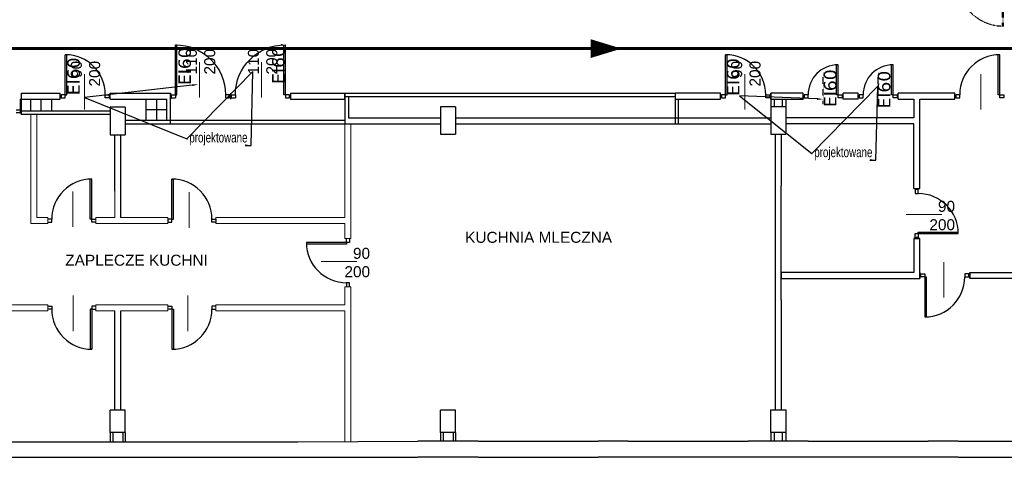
# Model space of a CAD drawing. Header units: millimetres. Extents: x 126553 to 403692, y -95821 to 38049.
# Tile 754 of 758: x 387309 to 389278, y 21178 to 22052. Entities that reach past the tile are written whole.
import ezdxf
from ezdxf import colors
from ezdxf.entities.mleader import LeaderData, LeaderLine
from ezdxf.math import Vec2, Vec3

# ---------------------------------------------------------------- set-up
doc = ezdxf.new("R2010")
doc.units = ezdxf.units.MM
doc.linetypes.add('KRESKOWA-SREDNIA', pattern=[0.2, 0.12, -0.08])
for name, color, linetype, lineweight in [('11_nowe sciany', 40, 'Continuous', 9), ('_(06 GRUBA)', 7, 'Continuous', 40), ('Elementy dorysowane 2017', 1, 'Continuous', 13), ('ewakaucja', 3, 'Continuous', 50), ('opisy', 7, 'Continuous', 18), ('Opisy 2017', 7, 'Continuous', 13)]:
    doc.layers.add(name, color=color, linetype=linetype, lineweight=lineweight)
doc.layers.add('11_sciana nosna', color=30, linetype='Continuous')
doc.layers.add('11_widok i dodatki', color=7, linetype='Continuous')
doc.styles.add('ROMANS', font='romans.shx', dxfattribs={"width": 0.7})

msp = doc.modelspace()

# ---------------------------------------------------------------- linework, layer by layer
at = {"layer": '11_nowe sciany', "color": 7}
for points in [[(387331.5086, 21863.13426), (387331.5086, 21644.61006), (387365.5086, 21644.61006), (387365.5086, 21656.61006), (387343.5086, 21656.61006), (387343.5086, 21863.13426)], [(387701.5086, 21644.61006), (387959.5086, 21644.61006), (387959.5086, 21614.61006), (387971.5086, 21614.61006), (387971.5086, 21844.1269)], [(387701.5086, 21644.61006), (387701.5086, 21656.61006), (387959.5086, 21656.61006), (387959.5086, 21844.1269)], [(387499.5086, 21709.61006), (387499.5086, 21656.61006), (387461.5086, 21656.61006), (387461.5086, 21644.61006), (387605.5086, 21644.61006), (387605.5086, 21644.61006)], [(387605.5086, 21644.61006), (387605.5086, 21656.61006), (387510.74489, 21656.61006), (387510.74489, 21656.61006)], [(387701.5086, 21470.61006), (387701.5086, 21482.61006), (387959.5086, 21482.61006), (387959.5086, 21518.61006), (387971.5086, 21518.61006), (387971.5086, 21209.15373)], [(387212.5086, 21482.61006), (387365.5086, 21482.61006), (387365.5086, 21470.61006), (387212.5086, 21470.61006)], [(387499.5086, 21470.61006), (387461.5086, 21470.61006), (387461.5086, 21482.61006), (387605.5086, 21482.61006), (387605.5086, 21470.61006), (387511.5086, 21470.61006)], [(387701.5086, 21470.61006), (387959.5086, 21470.61006), (387959.5086, 21209.15373)]]:
    msp.add_lwpolyline(points, dxfattribs=at)
at = {"layer": '11_sciana nosna', "color": 7}
for p, q in [((387310.5086, 21893.1269), (387310.5086, 21870.1269)), ((387310.5086, 21893.1269), (387390.5086, 21893.1269)), ((387312.5086, 21905.1269), (387390.5086, 21905.1269)), ((387603.5086, 21851.1269), (387603.5086, 21893.1269)), ((387610.5086, 21844.1269), (387610.5086, 21905.1269)), ((387959.5086, 21905.1269), (387959.5086, 21844.1269)), ((387959.5086, 21905.1269), (388619.5086, 21905.1269)), ((388619.5086, 21898.1269), (387959.5086, 21898.1269)), ((387959.5086, 21892.11006), (387959.5086, 21877.11006)), ((387966.5086, 21898.1269), (387966.5086, 21856.1269)), ((388710.5086, 21905.1269), (388619.5086, 21905.1269)), ((388619.5086, 21905.1269), (388619.5086, 21844.1269)), ((388619.5086, 21893.20036), (388710.5086, 21893.20036)), ((388626.5086, 21844.1269), (388626.5086, 21893.20036)), ((388875.27426, 21905.1269), (388810.5086, 21905.1269)), ((388810.5086, 21905.1269), (388810.5086, 21878.1269)), ((388810.5086, 21893.20036), (388875.27426, 21893.20036)), ((388817.5086, 21893.20036), (388817.5086, 21878.1269)), ((388833.5086, 21893.20036), (388833.5086, 21878.1269)), ((388840.5086, 21893.20036), (388840.5086, 21878.1269)), ((389065.27426, 21893.20036), (389096.5086, 21893.20036)), ((389096.5086, 21893.20036), (389096.5086, 21856.1269)), ((387310.5086, 21870.1269), (387490.5086, 21870.1269)), ((387490.5086, 21877.11006), (387490.5086, 21822.11006)), ((387520.5086, 21877.11006), (387490.5086, 21877.11006)), ((387490.5086, 21877.11006), (387490.5086, 21822.11006)), ((387520.5086, 21877.11006), (387520.5086, 21822.11006)), ((387520.5086, 21877.11006), (387520.5086, 21822.11006)), ((388150.5086, 21878.1269), (388150.5086, 21823.1269)), ((388180.5086, 21878.1269), (388150.5086, 21878.1269)), ((388180.5086, 21878.1269), (388180.5086, 21823.1269)), ((388810.5086, 21878.1269), (388810.5086, 21823.1269)), ((388840.5086, 21878.1269), (388810.5086, 21878.1269)), ((388840.5086, 21878.1269), (388840.5086, 21823.1269)), ((387312.5086, 21863.13639), (387490.5086, 21863.1269)), ((387520.5086, 21851.1269), (387603.5086, 21851.1269)), ((387966.5086, 21856.1269), (388150.5086, 21856.1269)), ((388180.5086, 21856.1269), (388810.5086, 21856.1269)), ((389096.5086, 21856.1269), (388840.5086, 21856.1269)), ((387520.5086, 21844.1269), (387610.5086, 21844.1269)), ((387959.5086, 21844.1269), (388150.5086, 21844.1269)), ((388180.5086, 21844.1269), (388810.5086, 21844.1269)), ((389031.5086, 21844.1269), (388840.5086, 21844.1269)), ((387490.5086, 21822.11006), (387520.5086, 21822.11006)), ((387490.5086, 21822.11006), (387520.5086, 21822.11006)), ((387499.5086, 21709.61006), (387499.5086, 21822.11006)), ((387499.5086, 21709.61006), (387499.5086, 21822.11006)), ((387511.5086, 21709.61006), (387511.5086, 21822.11006)), ((387511.5086, 21656.61006), (387511.5086, 21822.11006)), ((388150.5086, 21823.1269), (388180.5086, 21823.1269)), ((388810.5086, 21823.1269), (388840.5086, 21823.1269)), ((388819.5086, 21823.1269), (388819.5086, 21631.6974)), ((388831.5086, 21823.1269), (388831.5086, 21720.1974)), ((388831.5086, 21492.1974), (388831.5086, 21720.1974)), ((388819.5086, 21631.18908), (388819.5086, 21272.14804)), ((388831.5086, 21492.1974), (388831.5086, 21272.14804)), ((387499.5086, 21272.11006), (387499.5086, 21470.61006)), ((387511.5086, 21272.11006), (387511.5086, 21470.61006)), ((387490.5086, 21227.11006), (387490.5086, 21272.11006)), ((387520.5086, 21272.11006), (387490.5086, 21272.11006)), ((387490.5086, 21227.11006), (387490.5086, 21272.11006)), ((387520.5086, 21272.11006), (387490.5086, 21272.11006)), ((387520.5086, 21227.11006), (387520.5086, 21272.11006)), ((387520.5086, 21227.11006), (387520.5086, 21272.11006)), ((388150.5086, 21227.11006), (388150.5086, 21272.11006)), ((388180.5086, 21272.11006), (388150.5086, 21272.11006)), ((388180.5086, 21227.11006), (388180.5086, 21272.11006)), ((387520.5086, 21227.11006), (387490.5086, 21227.11006)), ((388150.5086, 21227.11006), (388150.5086, 21209.6974)), ((388180.5086, 21227.11006), (388150.5086, 21227.11006)), ((388155.5086, 21227.11006), (388155.5086, 21209.6974)), ((388175.5086, 21227.11006), (388175.5086, 21209.6974)), ((388180.5086, 21227.11006), (388180.5086, 21209.6974)), ((388810.5086, 21227.1974), (388810.5086, 21209.6974)), ((388817.5086, 21227.1974), (388817.5086, 21209.6974)), ((388833.5086, 21227.1974), (388833.5086, 21209.6974)), ((388840.5086, 21227.1974), (388840.5086, 21209.6974)), ((387445.5086, 21208.61006), (387565.5086, 21208.61006)), ((387805.5086, 21208.61006), (387865.5086, 21208.61006)), ((388225.5086, 21209.6974), (388105.5086, 21209.6974)), ((388525.5086, 21209.6974), (388465.5086, 21209.6974)), ((388885.5086, 21209.6974), (388765.5086, 21209.6974)), ((389185.5086, 21209.6974), (389125.5086, 21209.6974)), ((387445.5086, 21177.61006), (387565.5086, 21177.61006)), ((387805.74648, 21177.61006), (387865.5086, 21177.61006)), ((388225.5086, 21177.6974), (388105.5086, 21177.6974)), ((388525.5086, 21177.6974), (388465.5086, 21177.6974)), ((388885.5086, 21177.6974), (388765.5086, 21177.6974)), ((389185.5086, 21177.6974), (389125.5086, 21177.6974))]:
    msp.add_line(p, q, dxfattribs=at)
for points in [[(387312.5086, 21905.13639), (387312.5086, 21863.13639), (387324.5086, 21863.13639)], [(387490.5086, 21905.1269), (387610.5086, 21905.1269)], [(387490.5086, 21893.11742), (387603.5086, 21893.11742)], [(387610.5086, 21905.1269), (387610.5086, 21893.1269)], [(387850.5086, 21905.1269), (387850.5086, 21893.1269)], [(387850.5086, 21905.1269), (387959.5086, 21905.1269)], [(387850.5086, 21893.1269), (387959.5086, 21893.1269)], [(387959.5086, 21893.3218), (387959.5086, 21905.1269)], [(388985.27426, 21905.1269), (388955.27426, 21905.1269)], [(388985.27426, 21893.20036), (388955.27426, 21893.20036)], [(389108.5086, 21714.78244), (389108.5086, 21893.11742), (389178.5086, 21893.11742), (389178.5086, 21905.11742), (389065.27426, 21905.1269)], [(387603.5086, 21851.1269), (387959.5086, 21851.1269)], [(387610.5086, 21844.1269), (387959.5086, 21844.1269)], [(389096.5086, 21714.78244), (389096.5086, 21844.1269), (389031.5086, 21844.1269)], [(389479.5086, 21535.1974), (389208.5086, 21535.1974), (389208.5086, 21547.1974), (389321.52905, 21547.1974), (389321.52905, 21614.78244), (389333.52905, 21614.78244), (389333.52905, 21547.1974), (389479.5086, 21547.1974)], [(388810.5086, 21272.1974), (388840.5086, 21272.1974), (388840.5086, 21227.1974), (388810.5086, 21227.1974), (388810.5086, 21272.1974)], [(387205.5086, 21208.61006), (387445.5086, 21208.61006)], [(387565.5086, 21208.61006), (387805.5086, 21208.61006)], [(387865.5086, 21208.61006), (388105.5086, 21209.6974)], [(388225.5086, 21209.6974), (388465.5086, 21209.6974)], [(388525.5086, 21209.6974), (388765.5086, 21209.6974)], [(388885.5086, 21209.6974), (389125.5086, 21209.6974)], [(389185.5086, 21209.6974), (389425.5086, 21209.6974)], [(387205.5086, 21177.61006), (387445.5086, 21177.61006)], [(387565.5086, 21177.61006), (387805.74648, 21177.61006)], [(387865.5086, 21177.61006), (388105.5086, 21177.6974)], [(388225.5086, 21177.6974), (388465.5086, 21177.6974)], [(388765.5086, 21177.6974), (388525.5086, 21177.6974)], [(389125.5086, 21177.6974), (388885.5086, 21177.6974)], [(389185.5086, 21177.6974), (389425.5086, 21177.6974)]]:
    msp.add_lwpolyline(points, dxfattribs=at)
msp.add_lwpolyline([(389108.5086, 21614.78244), (389096.5086, 21614.78244), (389096.5086, 21547.1974), (388831.5086, 21547.1974), (388831.5086, 21535.1974), (389108.5086, 21535.18792)], close=True, dxfattribs=at)
at = {"layer": '11_widok i dodatki', "color": 7}
for p, q in [((387620.5086, 22002.1269), (387623.5086, 22002.1269)), ((387623.5086, 21902.1269), (387623.5086, 22002.1269)), ((387834.89577, 22002.1269), (387831.89577, 22002.1269)), ((387837.5086, 21902.1269), (387837.5086, 22002.1269)), ((387400.5086, 21902.25655), (387400.5086, 21982.25655)), ((388720.5086, 21902.25655), (388720.5086, 21982.25655)), ((389268.5086, 21902.25655), (389268.5086, 21982.25655)), ((388945.27426, 21902.16363), (388945.27426, 21962.16363)), ((389055.27426, 21902.16363), (389055.27426, 21962.16363)), ((387331.5086, 21870.1269), (387331.5086, 21893.1269)), ((387352.5086, 21870.1269), (387352.5086, 21893.1269)), ((387373.5086, 21870.1269), (387373.5086, 21893.1269)), ((387392.5086, 21902.25655), (387392.5086, 21896.25655)), ((387400.5086, 21902.25655), (387392.5086, 21902.25655)), ((387392.5086, 21896.25655), (387400.5086, 21896.25655)), ((387400.5086, 21896.25655), (387400.5086, 21902.25655)), ((387480.5086, 21896.25655), (387480.5086, 21902.25655)), ((387480.5086, 21902.25655), (387488.5086, 21902.25655)), ((387488.5086, 21896.25655), (387480.5086, 21896.25655)), ((387488.5086, 21902.25655), (387488.5086, 21896.25655)), ((387488.5086, 21902.09953), (387488.5086, 21896.09953)), ((387561.5086, 21893.1269), (387561.5086, 21851.1269)), ((387582.5086, 21893.1269), (387582.5086, 21851.1269)), ((387612.5086, 21896.1269), (387612.5086, 21902.1269)), ((387612.5086, 21902.1269), (387620.5086, 21902.1269)), ((387612.5086, 21896.1269), (387620.5086, 21896.1269)), ((387620.5086, 21902.1269), (387623.5086, 21902.1269)), ((387620.5086, 21902.1269), (387620.5086, 21896.1269)), ((387728.5086, 21902.1269), (387720.5086, 21902.1269)), ((387720.5086, 21902.1269), (387720.5086, 21896.1269)), ((387720.5086, 21896.1269), (387728.5086, 21896.1269)), ((387728.5086, 21896.1269), (387728.5086, 21902.1269)), ((387732.5086, 21896.1269), (387732.5086, 21902.1269)), ((387732.5086, 21902.1269), (387740.5086, 21902.1269)), ((387732.5086, 21896.1269), (387740.5086, 21896.1269)), ((387740.5086, 21902.1269), (387740.5086, 21896.1269)), ((387840.5086, 21902.1269), (387837.5086, 21902.1269)), ((387848.5086, 21902.1269), (387840.5086, 21902.1269)), ((387840.5086, 21902.1269), (387840.5086, 21896.1269)), ((387840.5086, 21896.1269), (387848.5086, 21896.1269)), ((387848.5086, 21896.1269), (387848.5086, 21902.1269)), ((388712.5086, 21902.25655), (388712.5086, 21896.25655)), ((388720.5086, 21902.25655), (388712.5086, 21902.25655)), ((388712.5086, 21896.25655), (388720.5086, 21896.25655)), ((388720.5086, 21896.25655), (388720.5086, 21902.25655)), ((388800.5086, 21896.25655), (388800.5086, 21902.25655)), ((388800.5086, 21902.25655), (388808.5086, 21902.25655)), ((388808.5086, 21896.25655), (388800.5086, 21896.25655)), ((388808.5086, 21902.25655), (388808.5086, 21896.25655)), ((388808.5086, 21902.09953), (388808.5086, 21896.09953)), ((388877.27426, 21902.16363), (388877.27426, 21896.16363)), ((388885.27426, 21902.16363), (388877.27426, 21902.16363)), ((388877.27426, 21896.16363), (388885.27426, 21896.16363)), ((388885.27426, 21896.16363), (388885.27426, 21902.16363)), ((388945.27426, 21896.16363), (388945.27426, 21902.16363)), ((388945.27426, 21902.16363), (388953.27426, 21902.16363)), ((388953.27426, 21896.16363), (388945.27426, 21896.16363)), ((388953.27426, 21902.16363), (388953.27426, 21896.16363)), ((388987.27426, 21902.16363), (388987.27426, 21896.16363)), ((388995.27426, 21902.16363), (388987.27426, 21902.16363)), ((388987.27426, 21896.16363), (388995.27426, 21896.16363)), ((388995.27426, 21896.16363), (388995.27426, 21902.16363)), ((389055.27426, 21896.16363), (389055.27426, 21902.16363)), ((389055.27426, 21902.16363), (389063.27426, 21902.16363)), ((389063.27426, 21896.16363), (389055.27426, 21896.16363)), ((389063.27426, 21902.16363), (389063.27426, 21896.16363)), ((389180.5086, 21902.25655), (389180.5086, 21896.25655)), ((389188.5086, 21902.25655), (389180.5086, 21902.25655)), ((389180.5086, 21902.09953), (389180.5086, 21896.09953)), ((389180.5086, 21896.25655), (389188.5086, 21896.25655)), ((389188.5086, 21896.25655), (389188.5086, 21902.25655)), ((389268.5086, 21896.25655), (389268.5086, 21902.25655)), ((389268.5086, 21902.25655), (389276.5086, 21902.25655)), ((389276.5086, 21896.25655), (389268.5086, 21896.25655)), ((389276.5086, 21902.25655), (389276.5086, 21896.25655)), ((387302.5086, 21872.26603), (387310.5086, 21872.26603)), ((387310.5086, 21866.26603), (387302.5086, 21866.26603)), ((387310.5086, 21872.22949), (387310.5086, 21866.22949)), ((387603.5086, 21872.1269), (387561.5086, 21872.1269)), ((387453.5086, 21653.61006), (387453.5086, 21733.61006)), ((387613.5086, 21653.61006), (387613.5086, 21733.61006)), ((389105.5086, 21712.78244), (389099.5086, 21712.78244)), ((389099.5086, 21712.78244), (389099.5086, 21704.78244)), ((389105.5086, 21704.78244), (389105.5086, 21712.78244)), ((389099.5086, 21704.78244), (389105.5086, 21704.78244)), ((387373.5086, 21653.61006), (387365.5086, 21653.61006)), ((387373.5086, 21647.61006), (387373.5086, 21653.61006)), ((387453.5086, 21647.61006), (387453.5086, 21653.61006)), ((387453.5086, 21653.61006), (387461.5086, 21653.61006)), ((387613.5086, 21653.61006), (387605.5086, 21653.61006)), ((387605.5086, 21653.61006), (387605.5086, 21647.61006)), ((387605.5086, 21653.45304), (387605.5086, 21647.45304)), ((387613.5086, 21647.61006), (387613.5086, 21653.61006)), ((387693.5086, 21647.61006), (387693.5086, 21653.61006)), ((387693.5086, 21653.61006), (387701.5086, 21653.61006)), ((387701.5086, 21653.61006), (387701.5086, 21647.61006)), ((387365.5086, 21647.61006), (387373.5086, 21647.61006)), ((387461.5086, 21647.61006), (387453.5086, 21647.61006)), ((387605.5086, 21647.61006), (387613.5086, 21647.61006)), ((387701.5086, 21647.61006), (387693.5086, 21647.61006)), ((387962.5086, 21606.61006), (387962.5086, 21614.61006)), ((387968.5086, 21614.61006), (387968.5086, 21606.61006)), ((389099.5086, 21616.78244), (389099.5086, 21624.78244)), ((389099.5086, 21624.78244), (389105.5086, 21624.78244)), ((389105.5086, 21616.78244), (389099.5086, 21616.78244)), ((389105.5086, 21624.78244), (389185.5086, 21624.78244)), ((389105.5086, 21624.78244), (389105.5086, 21616.78244)), ((387962.5086, 21606.61006), (387882.5086, 21606.61006)), ((387968.5086, 21606.61006), (387962.5086, 21606.61006)), ((389110.5086, 21538.05827), (389110.5086, 21544.05827)), ((389110.5086, 21544.05827), (389118.5086, 21544.05827)), ((389118.5086, 21538.05827), (389110.5086, 21538.05827)), ((389118.5086, 21544.05827), (389118.5086, 21538.05827)), ((389118.5086, 21538.05827), (389118.5086, 21458.05827)), ((389206.5086, 21544.05827), (389198.5086, 21544.05827)), ((389198.5086, 21544.05827), (389198.5086, 21538.05827)), ((389198.5086, 21538.05827), (389206.5086, 21538.05827)), ((389206.5086, 21538.21529), (389206.5086, 21544.21529)), ((389206.5086, 21538.05827), (389206.5086, 21544.05827)), ((387968.5086, 21526.61006), (387962.5086, 21526.61006)), ((387962.5086, 21526.61006), (387962.5086, 21518.61006)), ((387968.5086, 21518.61006), (387968.5086, 21526.61006)), ((387365.5086, 21479.61006), (387373.5086, 21479.61006)), ((387373.5086, 21473.61006), (387365.5086, 21473.61006)), ((387373.5086, 21479.61006), (387373.5086, 21473.61006)), ((387461.5086, 21479.61006), (387453.5086, 21479.61006)), ((387453.5086, 21479.61006), (387453.5086, 21473.61006)), ((387453.5086, 21473.61006), (387453.5086, 21393.61006)), ((387453.5086, 21473.61006), (387461.5086, 21473.61006)), ((387605.5086, 21479.61006), (387613.5086, 21479.61006)), ((387613.5086, 21473.61006), (387605.5086, 21473.61006)), ((387613.5086, 21479.61006), (387613.5086, 21473.61006)), ((387613.5086, 21473.61006), (387613.5086, 21393.61006)), ((387701.5086, 21479.61006), (387693.5086, 21479.61006)), ((387693.5086, 21479.61006), (387693.5086, 21473.61006)), ((387693.5086, 21473.61006), (387701.5086, 21473.61006)), ((387490.5086, 21227.11006), (387490.5086, 21208.61006)), ((387495.5086, 21227.11006), (387495.5086, 21208.61006)), ((387515.5086, 21227.11006), (387515.5086, 21208.61006)), ((387520.5086, 21227.11006), (387520.5086, 21208.61006))]:
    msp.add_line(p, q, dxfattribs=at)
at = {"layer": '11_widok i dodatki', "color": 7, "extrusion": (0, 0, -1)}
for p, q in [((387620.5086, 21902.1269), (387620.5086, 22002.1269)), ((387840.5086, 21902.1269), (387840.5086, 22002.1269)), ((387403.5086, 21902.25655), (387403.5086, 21982.25655)), ((388720.5086, 21982.25655), (388723.5086, 21982.25655)), ((388723.5086, 21902.25655), (388723.5086, 21982.25655)), ((389268.5086, 21982.25655), (389265.5086, 21982.25655)), ((389265.5086, 21902.25655), (389265.5086, 21982.25655)), ((388942.27426, 21902.16363), (388942.27426, 21962.16363)), ((389052.27426, 21902.16363), (389052.27426, 21962.16363)), ((387400.5086, 21902.25655), (387403.5086, 21902.25655)), ((388720.5086, 21902.25655), (388723.5086, 21902.25655)), ((388945.27426, 21902.16363), (388942.27426, 21902.16363)), ((389055.27426, 21902.16363), (389052.27426, 21902.16363)), ((389268.5086, 21902.25655), (389265.5086, 21902.25655)), ((387450.5086, 21653.61006), (387450.5086, 21733.61006)), ((387616.5086, 21653.61006), (387616.5086, 21733.61006)), ((387453.5086, 21653.61006), (387450.5086, 21653.61006)), ((387613.5086, 21653.61006), (387616.5086, 21653.61006)), ((389105.5086, 21624.78244), (389105.5086, 21627.78244)), ((389105.5086, 21627.78244), (389185.5086, 21627.78244)), ((387882.5086, 21606.61006), (387882.5086, 21603.61006)), ((387962.5086, 21603.61006), (387882.5086, 21603.61006)), ((387962.5086, 21606.61006), (387962.5086, 21603.61006)), ((389118.5086, 21538.05827), (389121.5086, 21538.05827)), ((389121.5086, 21538.05827), (389121.5086, 21458.05827)), ((387453.5086, 21473.61006), (387450.5086, 21473.61006)), ((387450.5086, 21473.61006), (387450.5086, 21393.61006)), ((387613.5086, 21473.61006), (387616.5086, 21473.61006)), ((387616.5086, 21473.61006), (387616.5086, 21393.61006)), ((389118.5086, 21458.05827), (389121.5086, 21458.05827))]:
    msp.add_line(p, q, dxfattribs=at)
at = {"layer": '11_widok i dodatki', "color": 7, "linetype": 'KRESKOWA-SREDNIA'}
for p, q in [((388915.27426, 21883.421), (388915.27426, 21946.82761)), ((389025.27426, 21883.421), (389025.27426, 21946.82761))]:
    msp.add_line(p, q, dxfattribs=at)
at = {"layer": '11_widok i dodatki', "color": 251, "extrusion": (0, 0, -1)}
for p, q in [((387453.5086, 21733.61006), (387450.5086, 21733.61006)), ((387613.5086, 21733.61006), (387616.5086, 21733.61006)), ((387453.5086, 21393.61006), (387450.5086, 21393.61006)), ((387613.5086, 21393.61006), (387616.5086, 21393.61006))]:
    msp.add_line(p, q, dxfattribs=at)
at = {"layer": '11_widok i dodatki', "color": 7, "linetype": 'KRESKOWA-SREDNIA'}
for points in [[(389275.5086, 22129.187), (389273.1086, 22129.187), (389273.1086, 22038.787)], [(389275.5086, 22038.787), (389273.1086, 22038.787)]]:
    msp.add_lwpolyline(points, dxfattribs=at)
at = {"layer": '11_widok i dodatki', "color": 7, "linetype": 'KRESKOWA-SREDNIA', "extrusion": (0, 0, -1)}
msp.add_lwpolyline([(-389275.5086, 22129.187), (-389275.5086, 22038.787)], dxfattribs=at)
at = {"layer": '11_widok i dodatki', "color": 7}
for points in [[(387390.5086, 21893.1269), (387390.5086, 21905.1269)], [(387490.5086, 21893.11742), (387490.5086, 21905.1269)], [(387730.5086, 21905.1269), (387730.5086, 21893.1269)], [(387730.5086, 21905.1269), (387730.5086, 21893.1269)], [(388710.5086, 21893.1269), (388710.5086, 21905.1269)], [(388810.5086, 21893.11742), (388810.5086, 21905.1269)], [(388875.27426, 21893.20036), (388875.27426, 21905.1269)], [(388955.27426, 21893.20036), (388955.27426, 21905.1269)], [(388985.27426, 21893.20036), (388985.27426, 21905.1269)], [(389065.27426, 21893.20036), (389065.27426, 21905.1269)], [(389178.5086, 21893.11742), (389178.5086, 21905.1269)], [(387312.5086, 21863.09984), (387312.5086, 21875.09984)], [(389096.5086, 21714.78244), (389108.5086, 21714.78244)], [(389096.5086, 21614.78244), (389108.5086, 21614.78244)], [(389108.5086, 21547.18792), (389108.5086, 21535.18792)], [(389208.5086, 21547.1974), (389208.5086, 21535.18792)]]:
    msp.add_lwpolyline(points, dxfattribs=at)
at = {"layer": '11_widok i dodatki', "color": 7, "linetype": 'KRESKOWA-SREDNIA', "extrusion": (0, 0, -1)}
msp.add_arc((-389275.5086, 22129.187), 90.4, 270, 0, dxfattribs=at)
at = {"layer": '11_widok i dodatki', "color": 7, "extrusion": (0, 0, -1)}
for centre, start, end in [((-387620.5086, 21902.1269), 90, 180), ((-387840.5086, 21902.1269), 0, 90)]:
    msp.add_arc(centre, 100, start, end, dxfattribs=at)
at = {"layer": '11_widok i dodatki', "color": 7}
for centre, radius, start, end in [((387400.5086, 21902.25655), 80, 0, 90), ((388720.5086, 21902.25655), 80, 0, 90), ((389268.5086, 21902.25655), 80, 90, 180), ((388945.27426, 21902.16363), 60, 90, 180), ((389055.27426, 21902.16363), 60, 90, 180), ((387453.5086, 21653.61006), 80, 90, 180), ((387613.5086, 21653.61006), 80, 0, 90), ((389105.5086, 21624.78244), 80, 0, 90), ((387962.5086, 21606.61006), 80, 180, 270), ((389118.5086, 21538.05827), 80, 270, 0), ((387453.5086, 21473.61006), 80, 180, 270), ((387613.5086, 21473.61006), 80, 270, 0)]:
    msp.add_arc(centre, radius, start, end, dxfattribs=at)
at = {"layer": 'Elementy dorysowane 2017', "color": 7}
for points in [[(387668.6717, 21896.39745), (387668.6717, 21967.44553)], [(387792.69581, 21896.39745), (387792.69581, 21967.44553)], [(387438.63887, 21872.41954), (387438.63887, 21943.46762)], [(388758.63887, 21872.41954), (388758.63887, 21943.46762)], [(389230.37834, 21872.41954), (389230.37834, 21943.46762)], [(387415.62244, 21708.9437), (387415.62244, 21637.89562)], [(387647.78841, 21707.4369), (387647.78841, 21636.38882)], [(389081.52582, 21663.0129), (389152.5739, 21663.0129)], [(387912.26459, 21569.07425), (387983.31267, 21569.07425)], [(389156.63887, 21567.89528), (389156.63887, 21496.8472)], [(387416.37118, 21500.78232), (387416.37118, 21429.73424)], [(387645.5223, 21500.78232), (387645.5223, 21429.73424)]]:
    msp.add_lwpolyline(points, dxfattribs=at)
at = {"layer": 'ewakaucja', "color": 3, "lineweight": 60}
msp.add_lwpolyline([(388512.46542, 21994.4301, 0, 37.5, 0), (388450.76218, 21994.4301, 37.5, 37.5, 0)], format="xyseb", dxfattribs=at)
msp.add_lwpolyline([(385734.69901, 21994.4301), (390088.18203, 21994.4301)], dxfattribs=at)

# ---------------------------------------------------------------- texts
at = {"layer": 'Elementy dorysowane 2017', "color": 7, "char_height": 22, "width": 116.3647957, "attachment_point": 3, "rotation": 90}
for s, insert in [('{\\fArial|b0|i0|c238|p34;110\\fArial|b0|i0|c0|p34;\\P\\fArial|b0|i0|c238|p34;200}', (387641.52924, 21993.88508)), ('{\\fArial|b0|i0|c238|p34;110\\fArial|b0|i0|c0|p34;\\P\\fArial|b0|i0|c238|p34;200}', (387765.55335, 21993.88508)), ('{\\fArial|b0|i0|c238|p34;90\\fArial|b0|i0|c0|p34;\\P\\fArial|b0|i0|c238|p34;200}', (387411.4964, 21969.90717)), ('{\\fArial|b0|i0|c238|p34;90\\fArial|b0|i0|c0|p34;\\P\\fArial|b0|i0|c238|p34;200}', (388731.4964, 21969.90717))]:
    msp.add_mtext(s, dxfattribs=dict(at, insert=insert))
at = {"layer": 'Elementy dorysowane 2017', "color": 7, "char_height": 22, "width": 116.3647957, "attachment_point": 3}
for insert in [(389179.01345, 21690.15536), (388009.75221, 21596.21671)]:
    msp.add_mtext('{\\fArial|b0|i0|c238|p34;90\\fArial|b0|i0|c0|p34;\\P\\fArial|b0|i0|c238|p34;200}', dxfattribs=dict(at, insert=insert))
at = {"layer": 'opisy', "color": 1, "true_color": 0xff0000, "char_height": 25, "width": 44.4174403, "attachment_point": 1, "rotation": 90}
for insert in [(387626.62471, 21921.61028), (387813.95879, 21923.87687), (387404.53165, 21901.29816), (388723.03878, 21899.95009), (388916.84937, 21877.60898), (389024.61083, 21874.68713)]:
    msp.add_mtext('{\\fVerdana|b0|i0|c238|p34;EI60}', dxfattribs=dict(at, insert=insert))
at = {"layer": 'Opisy 2017', "color": 7, "char_height": 22, "attachment_point": 1}
for s, insert, width in [('\\pi104.76;{\\fArial|b0|i0|c238|p34;KUCHNIA MLECZNA}', (388094.97891, 21628.25934), 501.0233834), ('\\pi109.61;{\\fArial|b0|i0|c238|p34;ZAPLECZE KUCHNI}', (387290.79437, 21582.51247), 501.0233834), ('\\pi33.376;{\\fArial|b0|i0|c238|p34;WC}', (386884.60736, 21431.48753), 116.3647957)]:
    msp.add_mtext(s, dxfattribs=dict(at, insert=insert, width=width))

# ---------------------------------------------------------------- leaders
at = {"layer": '_(06 GRUBA)', "color": 5, "lineweight": -2}
ml = msp.add_multileader_mtext('Standard', dxfattribs=at)
ml.set_content('{\\f@Arial Unicode MS|b0|i0|c238|p34;projektowane}', color=5, style='ROMANS')
ml.set_leader_properties()
ml.build(insert=Vec2(0, 0))
ml.multileader.update_dxf_attribs({"text_right_attachment_type": 6, "dogleg_length": 0.36, "arrow_head_size": 12, "scale": 3})
ctx = ml.context
ctx.base_point, ctx.scale, ctx.char_height, ctx.arrow_head_size, ctx.landing_gap_size, ctx.plane_origin = Vec3(387644.48918, 21813.92055), 3, 20, 12, 6, Vec3(387683.5411, 21196.95559)
ctx.right_attachment, ctx.text_align_type = 6, 2
notes = []
notes.append((ctx, [(0, (1, 1, 0), (387643.40918, 21813.92055), (1, 0), 1.08, [(4, [(387771.81338, 21801.00105), (387770.73338, 21801.00105), (387771.81338, 21801.00105), (387775.43456, 21948.47535)], 0, []), (5, [(387666.09798, 21922.668), (387438.63887, 21896.83923)], 0, [])])]))
ctx.mtext.insert, ctx.mtext.alignment, ctx.mtext.flow_direction = Vec3(387764.73338, 21826.84006), 3, 5
ml = msp.add_multileader_mtext('Standard', dxfattribs=at)
ml.set_content('{\\f@Arial Unicode MS|b0|i0|c238|p34;projektowane}', color=5, style='ROMANS')
ml.set_leader_properties()
ml.build(insert=Vec2(0, 0))
ml.multileader.update_dxf_attribs({"text_right_attachment_type": 6, "dogleg_length": 0.36, "arrow_head_size": 12, "scale": 3})
ctx = ml.context
ctx.base_point, ctx.scale, ctx.char_height, ctx.arrow_head_size, ctx.landing_gap_size, ctx.plane_origin = Vec3(388893.66546, 21784.54977), 3, 20, 12, 6, Vec3(388932.71737, 21167.5848)
ctx.right_attachment, ctx.text_align_type = 6, 2
notes.append((ctx, [(0, (1, 1, 0), (388892.58546, 21784.54977), (1, 0), 1.08, [(4, [(389020.98966, 21771.63026), (389019.90966, 21771.63026), (389020.98966, 21771.63026), (389024.61083, 21919.10457)], 0, []), (5, [(388915.27426, 21893.29722), (388748.03878, 21899.95009)], 0, [])])]))
ctx.mtext.insert, ctx.mtext.alignment, ctx.mtext.flow_direction = Vec3(389013.90966, 21797.46928), 3, 5
for ctx, leaders in notes:
    for number, flags, end, landing, length, lines in leaders:
        leader = LeaderData()
        leader.index, (leader.has_last_leader_line, leader.has_dogleg_vector, leader.attachment_direction) = number, flags
        leader.last_leader_point, leader.dogleg_vector, leader.dogleg_length = Vec3(end), Vec3(landing), length
        for number, points, colour, breaks in lines:
            line = LeaderLine()
            line.index, line.vertices, line.color, line.breaks = number, Vec3.list(points), colors.encode_raw_color(colour), breaks
            leader.lines.append(line)
        ctx.leaders.append(leader)

doc.saveas('drawing.dxf')
